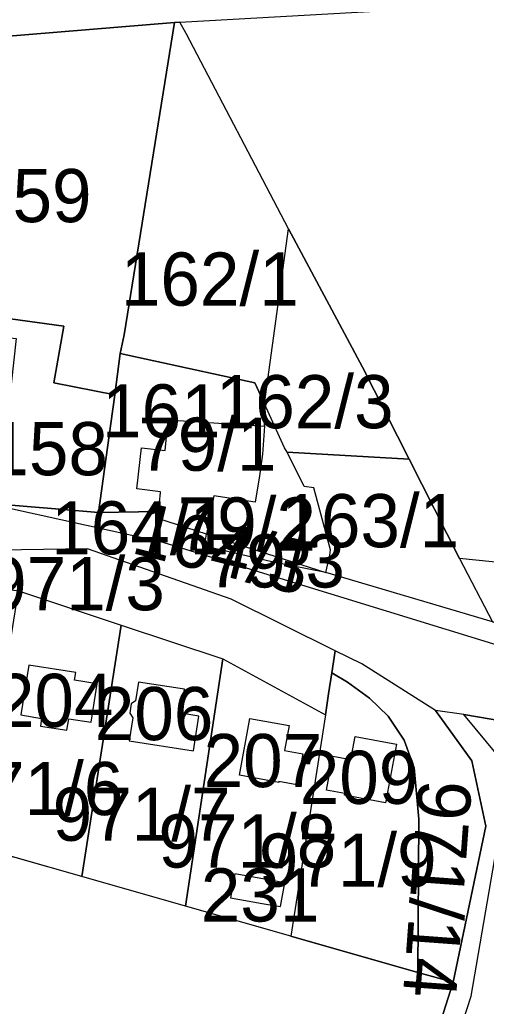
# Model space of a CAD drawing. Extents: x -623250 to -619626, y -1079612 to -1075424.
# Drawn here: x -621289.7 to -621201.9, y -1077664.2 to -1077478.6 of the extents above; entities that cross this region are included whole.
import ezdxf

# ---------------------------------------------------------------- set-up
doc = ezdxf.new("R2010")
doc.units = 0
for name, color, linetype in [('Hranice převzatá (k_ú_Džbánov - vnitřní obvod)', 7, 'Continuous'), ('Hranice šetřená (k_ú_Džbánov - vnitřní obvod)', 7, 'Continuous'), ('Parcela nároku', 7, 'Continuous'), ('Parcelní číslo', 7, 'Continuous')]:
    doc.layers.add(name, color=color, linetype=linetype)

msp = doc.modelspace()

# ---------------------------------------------------------------- linework, layer by layer
at = {"layer": 'Hranice převzatá (k_ú_Džbánov - vnitřní obvod)'}
msp.add_lwpolyline([(-621214.74, -1077657.83), (-621238.69, -1077651.01), (-621258.47, -1077645.38), (-621278, -1077639.82), (-621297.64, -1077634.23), (-621318.07, -1077628.41), (-621340.28, -1077622.09)], dxfattribs=at)
at = {"layer": 'Hranice šetřená (k_ú_Džbánov - vnitřní obvod)'}
for points in [[(-621168.66, -1077615.74), (-621206.08, -1077609.32), (-621211.44, -1077608.6), (-621204.6, -1077618.06), (-621201.95, -1077630.34)], [(-621201.95, -1077630.34), (-621208.08, -1077659.7), (-621214.74, -1077657.83)]]:
    msp.add_lwpolyline(points, dxfattribs=at)
at = {"layer": 'Parcela nároku'}
for points in [[(-621355.58, -1077444.76), (-621359.53, -1077484.2), (-621355.15, -1077484.19), (-621341.9, -1077483.74), (-621329.01, -1077483.3), (-621313.65, -1077482.77), (-621304.05, -1077482.73), (-621260.58, -1077479.13), (-621259.56, -1077479.1), (-621135.81, -1077472.04), (-621135.22, -1077433.98), (-621245.55, -1077439.34)], [(-621304.05, -1077482.73), (-621307.47, -1077501.65), (-621301.53, -1077533.51), (-621281.39, -1077536.25), (-621283.3, -1077546.96), (-621271.81, -1077549.22), (-621270.79, -1077541.41), (-621270.05, -1077537.9), (-621260.58, -1077479.13)], [(-621258.37, -1077481.23), (-621259.56, -1077479.1), (-621260.58, -1077479.13), (-621270.05, -1077537.9), (-621270.79, -1077541.41), (-621245.44, -1077546.94), (-621243.59, -1077550.87), (-621239.13, -1077517.97)], [(-621291.33, -1077547.16), (-621293.81, -1077546.85), (-621294.21, -1077551.1), (-621295.52, -1077565.19), (-621295.93, -1077569.59), (-621282.23, -1077570.67), (-621274.84, -1077571.34), (-621272.51, -1077554.6), (-621271.81, -1077549.22), (-621283.3, -1077546.96), (-621281.39, -1077536.25), (-621301.53, -1077533.51), (-621307.47, -1077501.65), (-621314.63, -1077541.33), (-621315.03, -1077544.15), (-621310.24, -1077544.76), (-621309.31, -1077536.52), (-621290.37, -1077538.6)], [(-621243.59, -1077550.87), (-621239.13, -1077517.97), (-621225.2, -1077544), (-621216.41, -1077561.32), (-621239.34, -1077559.99), (-621239.84, -1077559.17)], [(-621272.51, -1077554.6), (-621274.84, -1077571.34), (-621263.56, -1077571.13), (-621263.22, -1077567.6), (-621263.2, -1077567.43), (-621267.64, -1077566.85), (-621266.76, -1077559.15), (-621262.31, -1077559.66), (-621261.78, -1077553.92), (-621243.61, -1077555.1), (-621243.59, -1077550.87), (-621245.44, -1077546.94), (-621270.79, -1077541.41), (-621271.81, -1077549.22)], [(-621095.43, -1077596.62), (-621095.44, -1077597.52), (-621084.68, -1077592.63), (-621087.49, -1077544.1), (-621139.29, -1077544.88), (-621142.45, -1077586.59), (-621206.93, -1077580), (-621200.71, -1077591.9), (-621143.44, -1077606.97), (-621143.16, -1077605.1), (-621121.96, -1077604.28), (-621122.27, -1077597.67), (-621132.5, -1077598.02), (-621133.9, -1077559.56), (-621122.74, -1077559.12), (-621123.11, -1077550.54), (-621105.84, -1077549.79), (-621105.47, -1077558.37), (-621105.19, -1077573.93), (-621096.16, -1077573.58)], [(-621254.28, -1077574.12), (-621254.52, -1077575.41), (-621241.48, -1077579.59), (-621232.07, -1077582.6), (-621231.34, -1077579.33), (-621231.17, -1077578.33), (-621234.31, -1077566.71), (-621236.17, -1077566.41), (-621239.34, -1077559.99), (-621239.84, -1077559.17), (-621243.59, -1077550.87), (-621243.61, -1077555.1), (-621244, -1077560.38), (-621244.59, -1077564.42), (-621245.37, -1077569.41), (-621253.13, -1077568.2)], [(-621262.31, -1077559.66), (-621261.78, -1077553.92), (-621243.61, -1077555.1), (-621244, -1077560.38), (-621244.59, -1077564.42), (-621245.37, -1077569.41), (-621253.13, -1077568.2), (-621254.28, -1077574.12), (-621254.52, -1077575.41), (-621263.69, -1077572.48), (-621263.56, -1077571.13), (-621263.22, -1077567.6), (-621263.2, -1077567.43), (-621267.64, -1077566.85), (-621266.76, -1077559.15)], [(-621239.34, -1077559.99), (-621216.41, -1077561.32), (-621206.93, -1077580), (-621200.71, -1077591.9), (-621232.07, -1077582.6), (-621231.34, -1077579.33), (-621231.17, -1077578.33), (-621234.31, -1077566.71), (-621236.17, -1077566.41)], [(-621339.68, -1077567.94), (-621346.96, -1077620.27), (-621340.28, -1077622.09), (-621334.49, -1077586.23), (-621333.8, -1077584.35), (-621332.65, -1077582.72), (-621331.01, -1077581.57), (-621329.11, -1077580.97), (-621310.78, -1077583.14), (-621289.92, -1077586.08), (-621270.57, -1077592.5), (-621251.47, -1077598.84), (-621232.16, -1077609.38), (-621231.6, -1077605.46), (-621230.97, -1077601.51), (-621230.3, -1077597.33), (-621249.89, -1077587.61), (-621276.92, -1077578.18), (-621314.29, -1077578.72)], [(-621282.23, -1077570.67), (-621295.93, -1077569.59), (-621263.21, -1077576.78), (-621199.09, -1077596.49), (-621153.39, -1077607.74), (-621200.71, -1077591.9), (-621232.07, -1077582.6), (-621241.7, -1077580.71), (-621254.93, -1077577.63), (-621254.52, -1077575.41), (-621263.69, -1077572.48), (-621263.56, -1077571.13), (-621274.84, -1077571.34)], [(-621254.93, -1077577.63), (-621254.52, -1077575.41), (-621241.48, -1077579.59), (-621241.7, -1077580.71)], [(-621241.7, -1077580.71), (-621241.48, -1077579.59), (-621232.07, -1077582.6)], [(-621297.64, -1077634.23), (-621289.92, -1077586.08), (-621270.57, -1077592.5), (-621278, -1077639.82), (-621296.82, -1077634.46)], [(-621270.57, -1077592.5), (-621251.47, -1077598.84), (-621258.47, -1077645.38), (-621278, -1077639.82)], [(-621204.6, -1077618.06), (-621211.44, -1077608.6), (-621225.28, -1077599.82), (-621230.3, -1077597.33), (-621230.97, -1077601.51), (-621228, -1077603.25), (-621223.87, -1077606.23), (-621220.37, -1077609.67), (-621217.31, -1077614.18), (-621215.46, -1077619.33), (-621214.54, -1077628.99), (-621214.74, -1077657.83), (-621208.08, -1077659.7), (-621201.95, -1077630.34)], [(-621280.83, -1077612.25), (-621280.44, -1077610.11), (-621276.22, -1077610.78), (-621275.1, -1077603.54), (-621279.35, -1077602.88), (-621279.14, -1077601.44), (-621287.98, -1077600.03), (-621289.46, -1077609.39), (-621285.56, -1077610.09), (-621285.75, -1077611.52)], [(-621285.56, -1077610.09), (-621285.75, -1077611.52), (-621280.83, -1077612.25), (-621280.44, -1077610.11), (-621276.22, -1077610.78), (-621275.1, -1077603.54), (-621279.35, -1077602.88), (-621279.14, -1077601.44), (-621287.98, -1077600.03), (-621289.46, -1077609.39)], [(-621258.47, -1077645.38), (-621251.47, -1077598.84), (-621232.16, -1077609.38), (-621238.69, -1077651.01)], [(-621228, -1077603.25), (-621230.97, -1077601.51), (-621231.6, -1077605.46), (-621232.16, -1077609.38), (-621238.69, -1077651.01), (-621214.74, -1077657.83), (-621214.54, -1077628.99), (-621215.46, -1077619.33), (-621217.31, -1077614.18), (-621220.37, -1077609.67), (-621223.87, -1077606.23)], [(-621259.36, -1077609.07), (-621258.7, -1077604.59), (-621267.34, -1077603.23), (-621267.9, -1077606.74), (-621268.7, -1077607.32), (-621268.99, -1077609.1), (-621268.4, -1077609.93), (-621269.07, -1077614.28), (-621256.97, -1077616.15), (-621255.98, -1077609.64)], [(-621268.4, -1077609.93), (-621269.07, -1077614.28), (-621256.97, -1077616.15), (-621255.98, -1077609.64), (-621259.36, -1077609.07), (-621258.7, -1077604.59), (-621267.34, -1077603.23), (-621267.9, -1077606.74), (-621268.7, -1077607.32), (-621268.99, -1077609.1)], [(-621287.56, -1077905.65), (-621340.92, -1078060.83), (-621413.47, -1078234.45), (-621461.2, -1078328.4), (-621462.02, -1078334.75), (-621459.02, -1078330.44), (-621410.27, -1078236.51), (-621337.32, -1078062), (-621284.16, -1077906.18), (-621257.6, -1077825.18), (-621204.75, -1077662.32), (-621198.6, -1077626.58), (-621199.7, -1077617.03), (-621206.08, -1077609.32), (-621211.44, -1077608.6), (-621204.6, -1077618.06), (-621201.95, -1077630.34), (-621208.08, -1077659.7), (-621260.76, -1077824.45)], [(-621206.08, -1077609.32), (-621168.66, -1077615.74), (-621176.54, -1077623.98), (-621199.7, -1077617.03)], [(-621240.91, -1077622.09), (-621248.34, -1077620.72), (-621246.41, -1077610.08), (-621238.98, -1077611.4), (-621239.84, -1077616.09), (-621236.43, -1077616.71), (-621237.51, -1077622.57), (-621240.89, -1077621.95)], [(-621248.34, -1077620.72), (-621246.41, -1077610.08), (-621238.98, -1077611.4), (-621239.84, -1077616.09), (-621236.43, -1077616.71), (-621237.51, -1077622.57), (-621240.89, -1077621.95), (-621240.91, -1077622.09)], [(-621218.79, -1077614.91), (-621220.82, -1077625.93), (-621228.56, -1077624.47), (-621228.51, -1077624.17), (-621231.93, -1077623.56), (-621230.78, -1077617.15), (-621227.35, -1077617.78), (-621226.56, -1077613.48)], [(-621230.78, -1077617.15), (-621227.35, -1077617.78), (-621226.56, -1077613.48), (-621218.79, -1077614.91), (-621220.82, -1077625.93), (-621228.56, -1077624.47), (-621228.51, -1077624.17), (-621231.93, -1077623.56)], [(-621240.6, -1077645.47), (-621239.79, -1077641), (-621243.23, -1077640.38), (-621249.19, -1077639.31), (-621250.02, -1077643.8), (-621244.07, -1077644.86)], [(-621249.19, -1077639.31), (-621250.02, -1077643.8), (-621244.07, -1077644.86), (-621240.6, -1077645.47), (-621239.79, -1077641), (-621243.23, -1077640.38)]]:
    msp.add_lwpolyline(points, close=True, dxfattribs=at)
for points in [[(-621020.65, -1077591.93), (-621044.21, -1077588.56), (-621076.8, -1077589.54), (-621080.62, -1077591.04), (-621084.68, -1077592.63), (-621087.49, -1077544.1), (-621139.29, -1077544.88), (-621142.45, -1077586.59), (-621206.93, -1077580), (-621216.41, -1077561.32), (-621225.2, -1077544), (-621239.13, -1077517.97), (-621258.37, -1077481.23), (-621259.56, -1077479.1), (-621135.81, -1077472.04), (-621133.77, -1077471.92), (-621134.06, -1077475.73), (-621136.16, -1077503.29), (-621136.94, -1077513.55), (-621137.93, -1077526.56), (-621013.72, -1077510.66)], [(-621440.35, -1077532.9), (-621409.83, -1077527.49), (-621398.59, -1077528.92), (-621385.68, -1077532.66), (-621373.52, -1077536.18), (-621366.28, -1077537.63), (-621364.27, -1077538.26), (-621357.38, -1077543.67), (-621340.4, -1077556.93), (-621334.85, -1077560.3), (-621331.35, -1077562.43), (-621329.3, -1077563.67), (-621323.69, -1077565.39), (-621318.29, -1077566.85), (-621312.4, -1077567.64), (-621295.93, -1077569.59), (-621263.21, -1077576.78), (-621199.09, -1077596.49)], [(-621168.66, -1077615.74), (-621206.08, -1077609.32), (-621211.44, -1077608.6), (-621225.28, -1077599.82), (-621230.3, -1077597.33), (-621249.89, -1077587.61), (-621276.92, -1077578.18), (-621314.29, -1077578.72), (-621339.68, -1077567.94), (-621343.27, -1077565.17), (-621360.55, -1077551.81), (-621375.5, -1077545.11), (-621377.29, -1077548.7), (-621382.14, -1077546.96), (-621391.27, -1077544.81), (-621411.47, -1077540.68), (-621419.1, -1077539.22)], [(-621410.27, -1078236.51), (-621337.32, -1078062), (-621284.16, -1077906.18), (-621257.6, -1077825.18), (-621204.75, -1077662.32), (-621198.6, -1077626.58), (-621199.7, -1077617.03), (-621176.54, -1077623.98), (-621168.66, -1077615.74), (-621161.41, -1077628.03), (-621152.23, -1077637.98), (-621149.57, -1077650.51), (-621150.79, -1077666.61), (-621158.39, -1077706.82), (-621163.73, -1077750.52), (-621167.08, -1077794.3), (-621173.84, -1077820.88), (-621199.33, -1077901.86), (-621217.33, -1077958.26), (-621270.05, -1078106.95), (-621312.71, -1078208.01)], [(-621413.47, -1078234.45), (-621340.92, -1078060.83), (-621287.56, -1077905.65), (-621260.76, -1077824.45), (-621208.08, -1077659.7), (-621214.74, -1077657.83), (-621238.69, -1077651.01), (-621258.47, -1077645.38), (-621278, -1077639.82), (-621296.82, -1077634.46), (-621331.45, -1077654.68), (-621359.74, -1077683.39), (-621370.61, -1077717.85), (-621410.49, -1077834.12), (-621445.17, -1077933.59), (-621480.01, -1078033.01), (-621527.76, -1078145.86), (-621554.92, -1078203.35), (-621592.05, -1078275.81)]]:
    msp.add_lwpolyline(points, dxfattribs=at)

# ---------------------------------------------------------------- texts
at = {"layer": 'Parcelní číslo'}
for s, p in [('159', (-621298.48, -1077516.71)), ('162/1', (-621270.65, -1077532.41)), ('162/3', (-621252.79, -1077555.48)), ('161', (-621274.19, -1077557.21)), ('79/1', (-621267.38, -1077563.47)), ('158', (-621295.4, -1077564.32)), ('164/1', (-621283.76, -1077579.21)), ('79/2', (-621259.96, -1077578.49)), ('163/1', (-621240.44, -1077577.86)), ('79/3', (-621254.51, -1077585.43)), ('971/3', (-621295.83, -1077589.72)), ('204', (-621294.36, -1077611.67)), ('206', (-621275.56, -1077614.15)), ('207', (-621255.08, -1077622.99)), ('209', (-621236.98, -1077626.14)), ('971/6', (-621303.66, -1077628.25)), ('971/7', (-621283.48, -1077633.08)), ('971/8', (-621263.58, -1077638.13)), ('971/9', (-621244.69, -1077641.72)), ('231', (-621255.6, -1077648.27))]:
    msp.add_text(s, height=10, dxfattribs=at).set_placement(p)
for s, rotation, p in [('164/3', 345.9245, (-621268.96, -1077578.86)), ('971/14', 265.8057, (-621214.57, -1077621.42))]:
    msp.add_text(s, height=10, rotation=rotation, dxfattribs=at).set_placement(p)

doc.saveas('drawing.dxf')
